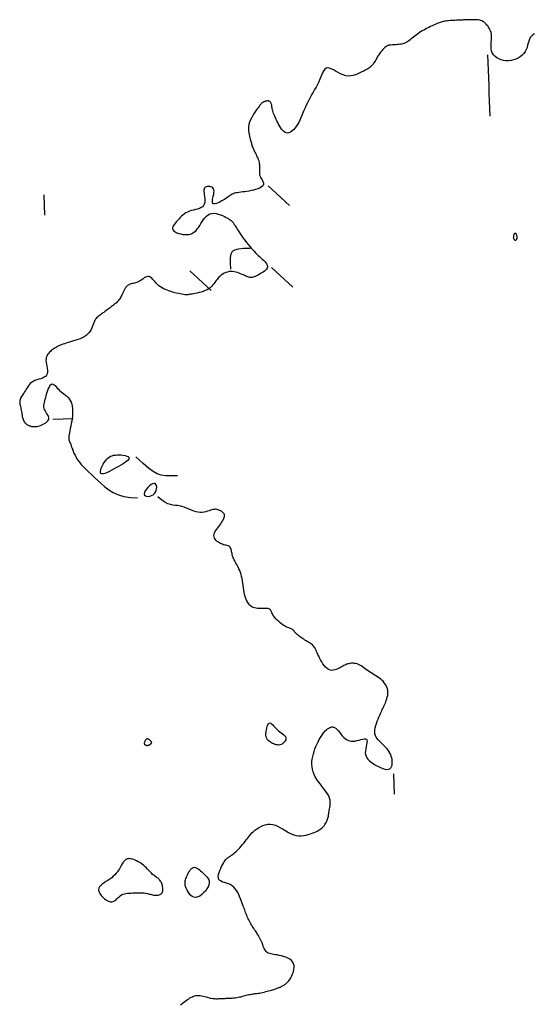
# Model space of a CAD drawing. Header units: millimetres. Extents: x 32690613 to 32693367, y 5343692 to 5344708.
# Tile 370 of 656: x 32692930 to 32692955, y 5343946 to 5343994. Entities that reach past the tile are written whole.
import ezdxf

# ---------------------------------------------------------------- set-up
doc = ezdxf.new("R2010")
doc.units = ezdxf.units.MM
doc.header["$LTSCALE"] = 20
doc.layers.add('02-DGM_HL_493.00', color=102, linetype='Continuous')

msp = doc.modelspace()

# ---------------------------------------------------------------- linework, layer by layer
at = {"layer": '02-DGM_HL_493.00', "elevation": 493, "flags": 128}
for points in [[(32692955.052, 5343993.56), (32692954.97, 5343993.515), (32692954.902, 5343993.458), (32692954.85, 5343993.386), (32692954.809, 5343993.302), (32692954.777, 5343993.208), (32692954.749, 5343993.108), (32692954.721, 5343993.004), (32692954.69, 5343992.898), (32692954.65, 5343992.795), (32692954.598, 5343992.695), (32692954.532, 5343992.603), (32692954.452, 5343992.519), (32692954.359, 5343992.444), (32692954.256, 5343992.38), (32692954.145, 5343992.327), (32692954.028, 5343992.286), (32692953.906, 5343992.259), (32692953.782, 5343992.246), (32692953.657, 5343992.249), (32692953.535, 5343992.267), (32692953.416, 5343992.298), (32692953.306, 5343992.342), (32692953.205, 5343992.399), (32692953.117, 5343992.467), (32692953.044, 5343992.545), (32692952.989, 5343992.632), (32692952.953, 5343992.728), (32692952.934, 5343992.831), (32692952.928, 5343992.938), (32692952.931, 5343993.047), (32692952.939, 5343993.157), (32692952.948, 5343993.264), (32692952.955, 5343993.368), (32692952.956, 5343993.465), (32692952.948, 5343993.555), (32692952.93, 5343993.637), (32692952.906, 5343993.712), (32692952.876, 5343993.78), (32692952.842, 5343993.842), (32692952.804, 5343993.899), (32692952.765, 5343993.951), (32692952.727, 5343993.998), (32692952.689, 5343994.042), (32692952.652, 5343994.081), (32692952.613, 5343994.117), (32692952.573, 5343994.149), (32692952.53, 5343994.176), (32692952.482, 5343994.2), (32692952.429, 5343994.219), (32692952.37, 5343994.234), (32692952.303, 5343994.246), (32692952.231, 5343994.253), (32692952.155, 5343994.258), (32692952.077, 5343994.259), (32692951.999, 5343994.259), (32692951.923, 5343994.258), (32692951.852, 5343994.256), (32692951.785, 5343994.253), (32692951.727, 5343994.251), (32692951.674, 5343994.249), (32692951.624, 5343994.247), (32692951.577, 5343994.245), (32692951.53, 5343994.243), (32692951.481, 5343994.241), (32692951.428, 5343994.239), (32692951.369, 5343994.237), (32692951.303, 5343994.234), (32692951.231, 5343994.231), (32692951.155, 5343994.228), (32692951.076, 5343994.224), (32692950.997, 5343994.219), (32692950.919, 5343994.214), (32692950.843, 5343994.207), (32692950.773, 5343994.2), (32692950.708, 5343994.191), (32692950.649, 5343994.182), (32692950.593, 5343994.17), (32692950.54, 5343994.157), (32692950.487, 5343994.142), (32692950.434, 5343994.125), (32692950.378, 5343994.105), (32692950.319, 5343994.082), (32692950.255, 5343994.056), (32692950.186, 5343994.027), (32692950.114, 5343993.996), (32692950.039, 5343993.962), (32692949.961, 5343993.925), (32692949.881, 5343993.885), (32692949.8, 5343993.844), (32692949.718, 5343993.8), (32692949.637, 5343993.754), (32692949.556, 5343993.707), (32692949.477, 5343993.658), (32692949.399, 5343993.608), (32692949.324, 5343993.558), (32692949.253, 5343993.508), (32692949.185, 5343993.459), (32692949.122, 5343993.41), (32692949.064, 5343993.362), (32692949.009, 5343993.316), (32692948.957, 5343993.273), (32692948.906, 5343993.232), (32692948.856, 5343993.194), (32692948.803, 5343993.16), (32692948.748, 5343993.129), (32692948.689, 5343993.104), (32692948.625, 5343993.083), (32692948.557, 5343993.066), (32692948.486, 5343993.054), (32692948.413, 5343993.044), (32692948.341, 5343993.037), (32692948.27, 5343993.033), (32692948.201, 5343993.029), (32692948.136, 5343993.027), (32692948.076, 5343993.024), (32692948.02, 5343993.02), (32692947.968, 5343993.014), (32692947.918, 5343993.004), (32692947.87, 5343992.989), (32692947.822, 5343992.967), (32692947.774, 5343992.938), (32692947.724, 5343992.899), (32692947.673, 5343992.851), (32692947.62, 5343992.794), (32692947.567, 5343992.73), (32692947.514, 5343992.662), (32692947.463, 5343992.591), (32692947.414, 5343992.52), (32692947.369, 5343992.45), (32692947.327, 5343992.383), (32692947.29, 5343992.322), (32692947.258, 5343992.266), (32692947.228, 5343992.214), (32692947.2, 5343992.166), (32692947.174, 5343992.123), (32692947.147, 5343992.083), (32692947.12, 5343992.047), (32692947.092, 5343992.013), (32692947.06, 5343991.981), (32692947.025, 5343991.952), (32692946.985, 5343991.922), (32692946.94, 5343991.892), (32692946.888, 5343991.861), (32692946.829, 5343991.827), (32692946.762, 5343991.789), (32692946.685, 5343991.747), (32692946.598, 5343991.7), (32692946.503, 5343991.651), (32692946.399, 5343991.603), (32692946.289, 5343991.561), (32692946.173, 5343991.528), (32692946.053, 5343991.507), (32692945.93, 5343991.502), (32692945.804, 5343991.518), (32692945.678, 5343991.555), (32692945.553, 5343991.608), (32692945.43, 5343991.672), (32692945.311, 5343991.738), (32692945.198, 5343991.801), (32692945.093, 5343991.853), (32692944.998, 5343991.889), (32692944.914, 5343991.9), (32692944.842, 5343991.882), (32692944.78, 5343991.837), (32692944.726, 5343991.769), (32692944.677, 5343991.682), (32692944.631, 5343991.579), (32692944.585, 5343991.465), (32692944.536, 5343991.342), (32692944.482, 5343991.216), (32692944.421, 5343991.088), (32692944.353, 5343990.961), (32692944.282, 5343990.833), (32692944.208, 5343990.705), (32692944.134, 5343990.577), (32692944.06, 5343990.449), (32692943.99, 5343990.321), (32692943.924, 5343990.193), (32692943.864, 5343990.066), (32692943.81, 5343989.939), (32692943.758, 5343989.814), (32692943.709, 5343989.691), (32692943.661, 5343989.571), (32692943.611, 5343989.454), (32692943.559, 5343989.341), (32692943.503, 5343989.232), (32692943.442, 5343989.128), (32692943.377, 5343989.031), (32692943.308, 5343988.944), (32692943.238, 5343988.867), (32692943.166, 5343988.803), (32692943.095, 5343988.754), (32692943.024, 5343988.723), (32692942.956, 5343988.71), (32692942.891, 5343988.717), (32692942.83, 5343988.743), (32692942.771, 5343988.785), (32692942.715, 5343988.839), (32692942.662, 5343988.905), (32692942.611, 5343988.978), (32692942.563, 5343989.056), (32692942.517, 5343989.138), (32692942.473, 5343989.219), (32692942.432, 5343989.3), (32692942.393, 5343989.38), (32692942.357, 5343989.458), (32692942.325, 5343989.533), (32692942.295, 5343989.606), (32692942.27, 5343989.674), (32692942.249, 5343989.739), (32692942.232, 5343989.798), (32692942.218, 5343989.853), (32692942.208, 5343989.903), (32692942.199, 5343989.949), (32692942.191, 5343989.992), (32692942.184, 5343990.032), (32692942.177, 5343990.068), (32692942.168, 5343990.102), (32692942.157, 5343990.134), (32692942.145, 5343990.164), (32692942.131, 5343990.191), (32692942.115, 5343990.215), (32692942.098, 5343990.235), (32692942.079, 5343990.253), (32692942.06, 5343990.267), (32692942.039, 5343990.277), (32692942.017, 5343990.283), (32692941.995, 5343990.286), (32692941.973, 5343990.286), (32692941.95, 5343990.283), (32692941.928, 5343990.278), (32692941.906, 5343990.273), (32692941.885, 5343990.266), (32692941.865, 5343990.26), (32692941.847, 5343990.254), (32692941.829, 5343990.248), (32692941.813, 5343990.242), (32692941.797, 5343990.236), (32692941.782, 5343990.23), (32692941.767, 5343990.223), (32692941.752, 5343990.215), (32692941.737, 5343990.206), (32692941.721, 5343990.195), (32692941.704, 5343990.182), (32692941.684, 5343990.164), (32692941.661, 5343990.14), (32692941.633, 5343990.109), (32692941.599, 5343990.068), (32692941.559, 5343990.015), (32692941.51, 5343989.951), (32692941.454, 5343989.872), (32692941.391, 5343989.782), (32692941.325, 5343989.682), (32692941.26, 5343989.575), (32692941.198, 5343989.464), (32692941.142, 5343989.349), (32692941.095, 5343989.235), (32692941.061, 5343989.122), (32692941.041, 5343989.014), (32692941.035, 5343988.911), (32692941.039, 5343988.813), (32692941.051, 5343988.721), (32692941.068, 5343988.634), (32692941.089, 5343988.555), (32692941.11, 5343988.482), (32692941.13, 5343988.416), (32692941.146, 5343988.358), (32692941.159, 5343988.306), (32692941.17, 5343988.259), (32692941.18, 5343988.215), (32692941.189, 5343988.173), (32692941.2, 5343988.132), (32692941.213, 5343988.089), (32692941.228, 5343988.045), (32692941.248, 5343987.997), (32692941.27, 5343987.945), (32692941.296, 5343987.891), (32692941.323, 5343987.835), (32692941.352, 5343987.776), (32692941.382, 5343987.716), (32692941.411, 5343987.656), (32692941.44, 5343987.594), (32692941.468, 5343987.533), (32692941.494, 5343987.471), (32692941.518, 5343987.41), (32692941.539, 5343987.348), (32692941.556, 5343987.286), (32692941.57, 5343987.224), (32692941.58, 5343987.162), (32692941.585, 5343987.1), (32692941.585, 5343987.037), (32692941.582, 5343986.974), (32692941.577, 5343986.912), (32692941.574, 5343986.849), (32692941.573, 5343986.786), (32692941.576, 5343986.724), (32692941.586, 5343986.662), (32692941.604, 5343986.6), (32692941.632, 5343986.539), (32692941.666, 5343986.478), (32692941.702, 5343986.418), (32692941.735, 5343986.36), (32692941.762, 5343986.304), (32692941.778, 5343986.249), (32692941.779, 5343986.197), (32692941.761, 5343986.147), (32692941.72, 5343986.101), (32692941.66, 5343986.057), (32692941.582, 5343986.017), (32692941.491, 5343985.981), (32692941.39, 5343985.947), (32692941.283, 5343985.918), (32692941.173, 5343985.892), (32692941.063, 5343985.87), (32692940.956, 5343985.852), (32692940.854, 5343985.837), (32692940.756, 5343985.824), (32692940.664, 5343985.813), (32692940.577, 5343985.801), (32692940.497, 5343985.789), (32692940.424, 5343985.775), (32692940.358, 5343985.759), (32692940.3, 5343985.739), (32692940.247, 5343985.716), (32692940.198, 5343985.688), (32692940.149, 5343985.657), (32692940.098, 5343985.622), (32692940.043, 5343985.583), (32692939.981, 5343985.539), (32692939.91, 5343985.491), (32692939.829, 5343985.44), (32692939.74, 5343985.388), (32692939.649, 5343985.338), (32692939.558, 5343985.295), (32692939.473, 5343985.262), (32692939.398, 5343985.243), (32692939.337, 5343985.24), (32692939.294, 5343985.259), (32692939.272, 5343985.3), (32692939.268, 5343985.361), (32692939.277, 5343985.437), (32692939.294, 5343985.522), (32692939.315, 5343985.613), (32692939.335, 5343985.704), (32692939.349, 5343985.791), (32692939.353, 5343985.869), (32692939.343, 5343985.933), (32692939.321, 5343985.985), (32692939.288, 5343986.025), (32692939.247, 5343986.055), (32692939.201, 5343986.076), (32692939.151, 5343986.089), (32692939.101, 5343986.095), (32692939.053, 5343986.095), (32692939.008, 5343986.091), (32692938.968, 5343986.081), (32692938.933, 5343986.065), (32692938.904, 5343986.042), (32692938.88, 5343986.009), (32692938.864, 5343985.967), (32692938.855, 5343985.914), (32692938.854, 5343985.849), (32692938.86, 5343985.772), (32692938.871, 5343985.685), (32692938.884, 5343985.592), (32692938.894, 5343985.496), (32692938.898, 5343985.402), (32692938.892, 5343985.311), (32692938.874, 5343985.229), (32692938.839, 5343985.158), (32692938.785, 5343985.1), (32692938.715, 5343985.055), (32692938.631, 5343985.019), (32692938.538, 5343984.989), (32692938.439, 5343984.964), (32692938.337, 5343984.939), (32692938.237, 5343984.912), (32692938.141, 5343984.88), (32692938.052, 5343984.842), (32692937.971, 5343984.797), (32692937.896, 5343984.746), (32692937.825, 5343984.691), (32692937.759, 5343984.631), (32692937.696, 5343984.57), (32692937.635, 5343984.506), (32692937.574, 5343984.441), (32692937.515, 5343984.376), (32692937.458, 5343984.312), (32692937.407, 5343984.248), (32692937.365, 5343984.186), (32692937.335, 5343984.126), (32692937.319, 5343984.067), (32692937.321, 5343984.012), (32692937.343, 5343983.959), (32692937.387, 5343983.91), (32692937.451, 5343983.866), (32692937.53, 5343983.826), (32692937.621, 5343983.793), (32692937.719, 5343983.766), (32692937.82, 5343983.747), (32692937.922, 5343983.737), (32692938.019, 5343983.736), (32692938.109, 5343983.744), (32692938.191, 5343983.763), (32692938.267, 5343983.792), (32692938.338, 5343983.831), (32692938.405, 5343983.881), (32692938.468, 5343983.941), (32692938.529, 5343984.011), (32692938.589, 5343984.091), (32692938.648, 5343984.182), (32692938.708, 5343984.278), (32692938.77, 5343984.377), (32692938.835, 5343984.473), (32692938.903, 5343984.563), (32692938.978, 5343984.642), (32692939.058, 5343984.707), (32692939.147, 5343984.753), (32692939.243, 5343984.777), (32692939.346, 5343984.781), (32692939.452, 5343984.768), (32692939.559, 5343984.743), (32692939.664, 5343984.707), (32692939.766, 5343984.665), (32692939.861, 5343984.62), (32692939.946, 5343984.575), (32692940.02, 5343984.533), (32692940.084, 5343984.494), (32692940.137, 5343984.458), (32692940.183, 5343984.423), (32692940.221, 5343984.39), (32692940.253, 5343984.359), (32692940.281, 5343984.328), (32692940.304, 5343984.297), (32692940.325, 5343984.267), (32692940.345, 5343984.235), (32692940.366, 5343984.199), (32692940.388, 5343984.16), (32692940.414, 5343984.115), (32692940.444, 5343984.063), (32692940.482, 5343984.002), (32692940.527, 5343983.931), (32692940.582, 5343983.849), (32692940.644, 5343983.759), (32692940.713, 5343983.662), (32692940.787, 5343983.561), (32692940.864, 5343983.457), (32692940.942, 5343983.355), (32692941.022, 5343983.255), (32692941.099, 5343983.161), (32692941.174, 5343983.074), (32692941.247, 5343982.993), (32692941.317, 5343982.919), (32692941.386, 5343982.849), (32692941.453, 5343982.783), (32692941.519, 5343982.72), (32692941.584, 5343982.659), (32692941.649, 5343982.599), (32692941.714, 5343982.539), (32692941.776, 5343982.479), (32692941.834, 5343982.42), (32692941.885, 5343982.361), (32692941.926, 5343982.304), (32692941.956, 5343982.247), (32692941.973, 5343982.192), (32692941.973, 5343982.139), (32692941.956, 5343982.087), (32692941.924, 5343982.038), (32692941.879, 5343981.99), (32692941.824, 5343981.945), (32692941.763, 5343981.903), (32692941.699, 5343981.862), (32692941.633, 5343981.824), (32692941.57, 5343981.789), (32692941.511, 5343981.757), (32692941.457, 5343981.728), (32692941.406, 5343981.702), (32692941.359, 5343981.68), (32692941.314, 5343981.662), (32692941.27, 5343981.649), (32692941.228, 5343981.64), (32692941.187, 5343981.635), (32692941.145, 5343981.636), (32692941.102, 5343981.642), (32692941.058, 5343981.652), (32692941.012, 5343981.667), (32692940.963, 5343981.685), (32692940.91, 5343981.707), (32692940.854, 5343981.732), (32692940.793, 5343981.759), (32692940.726, 5343981.789), (32692940.656, 5343981.819), (32692940.581, 5343981.849), (32692940.503, 5343981.876), (32692940.423, 5343981.9), (32692940.341, 5343981.917), (32692940.258, 5343981.928), (32692940.174, 5343981.929), (32692940.091, 5343981.921), (32692940.01, 5343981.903), (32692939.929, 5343981.876), (32692939.851, 5343981.84), (32692939.776, 5343981.797), (32692939.705, 5343981.747), (32692939.637, 5343981.69), (32692939.575, 5343981.628), (32692939.517, 5343981.561), (32692939.463, 5343981.49), (32692939.41, 5343981.418), (32692939.356, 5343981.346), (32692939.3, 5343981.274), (32692939.239, 5343981.206), (32692939.172, 5343981.143), (32692939.095, 5343981.085), (32692939.009, 5343981.035), (32692938.915, 5343980.992), (32692938.816, 5343980.955), (32692938.715, 5343980.924), (32692938.615, 5343980.898), (32692938.519, 5343980.875), (32692938.429, 5343980.856), (32692938.349, 5343980.84), (32692938.28, 5343980.825), (32692938.221, 5343980.813), (32692938.169, 5343980.803), (32692938.121, 5343980.795), (32692938.075, 5343980.79), (32692938.027, 5343980.788), (32692937.976, 5343980.79), (32692937.917, 5343980.794), (32692937.85, 5343980.803), (32692937.774, 5343980.814), (32692937.692, 5343980.829), (32692937.605, 5343980.848), (32692937.514, 5343980.869), (32692937.421, 5343980.892), (32692937.326, 5343980.919), (32692937.233, 5343980.947), (32692937.141, 5343980.978), (32692937.051, 5343981.012), (32692936.965, 5343981.048), (32692936.881, 5343981.088), (32692936.801, 5343981.131), (32692936.725, 5343981.179), (32692936.653, 5343981.232), (32692936.586, 5343981.289), (32692936.523, 5343981.351), (32692936.465, 5343981.416), (32692936.41, 5343981.48), (32692936.357, 5343981.541), (32692936.306, 5343981.595), (32692936.255, 5343981.64), (32692936.205, 5343981.672), (32692936.153, 5343981.689), (32692936.1, 5343981.689), (32692936.045, 5343981.673), (32692935.988, 5343981.646), (32692935.93, 5343981.611), (32692935.871, 5343981.57), (32692935.811, 5343981.527), (32692935.751, 5343981.485), (32692935.69, 5343981.448), (32692935.628, 5343981.418), (32692935.567, 5343981.395), (32692935.507, 5343981.376), (32692935.448, 5343981.361), (32692935.391, 5343981.348), (32692935.337, 5343981.335), (32692935.285, 5343981.321), (32692935.237, 5343981.306), (32692935.192, 5343981.286), (32692935.152, 5343981.264), (32692935.115, 5343981.239), (32692935.082, 5343981.211), (32692935.052, 5343981.182), (32692935.026, 5343981.151), (32692935.002, 5343981.119), (32692934.981, 5343981.087), (32692934.963, 5343981.055), (32692934.946, 5343981.023), (32692934.931, 5343980.99), (32692934.916, 5343980.956), (32692934.902, 5343980.922), (32692934.886, 5343980.885), (32692934.869, 5343980.847), (32692934.85, 5343980.807), (32692934.829, 5343980.764), (32692934.804, 5343980.72), (32692934.777, 5343980.674), (32692934.748, 5343980.627), (32692934.716, 5343980.581), (32692934.682, 5343980.534), (32692934.645, 5343980.488), (32692934.606, 5343980.444), (32692934.565, 5343980.402), (32692934.522, 5343980.361), (32692934.477, 5343980.322), (32692934.429, 5343980.283), (32692934.381, 5343980.245), (32692934.33, 5343980.207), (32692934.277, 5343980.168), (32692934.224, 5343980.129), (32692934.168, 5343980.089), (32692934.112, 5343980.048), (32692934.055, 5343980.007), (32692933.998, 5343979.966), (32692933.943, 5343979.926), (32692933.888, 5343979.886), (32692933.836, 5343979.848), (32692933.786, 5343979.812), (32692933.738, 5343979.777), (32692933.694, 5343979.744), (32692933.653, 5343979.709), (32692933.614, 5343979.673), (32692933.577, 5343979.633), (32692933.543, 5343979.588), (32692933.511, 5343979.537), (32692933.482, 5343979.477), (32692933.454, 5343979.409), (32692933.426, 5343979.334), (32692933.396, 5343979.254), (32692933.362, 5343979.171), (32692933.323, 5343979.088), (32692933.277, 5343979.006), (32692933.222, 5343978.928), (32692933.156, 5343978.856), (32692933.077, 5343978.791), (32692932.988, 5343978.734), (32692932.892, 5343978.683), (32692932.789, 5343978.638), (32692932.683, 5343978.598), (32692932.576, 5343978.562), (32692932.471, 5343978.53), (32692932.369, 5343978.5), (32692932.273, 5343978.472), (32692932.183, 5343978.445), (32692932.098, 5343978.419), (32692932.019, 5343978.394), (32692931.944, 5343978.369), (32692931.873, 5343978.343), (32692931.807, 5343978.317), (32692931.743, 5343978.289), (32692931.684, 5343978.26), (32692931.627, 5343978.229), (32692931.572, 5343978.197), (32692931.52, 5343978.163), (32692931.471, 5343978.127), (32692931.423, 5343978.091), (32692931.377, 5343978.053), (32692931.332, 5343978.015), (32692931.288, 5343977.975), (32692931.247, 5343977.933), (32692931.209, 5343977.887), (32692931.176, 5343977.838), (32692931.149, 5343977.782), (32692931.129, 5343977.721), (32692931.117, 5343977.651), (32692931.115, 5343977.572), (32692931.123, 5343977.485), (32692931.138, 5343977.39), (32692931.156, 5343977.292), (32692931.172, 5343977.192), (32692931.183, 5343977.096), (32692931.185, 5343977.004), (32692931.173, 5343976.922), (32692931.144, 5343976.851), (32692931.094, 5343976.794), (32692931.028, 5343976.748), (32692930.948, 5343976.711), (32692930.858, 5343976.68), (32692930.764, 5343976.651), (32692930.668, 5343976.621), (32692930.575, 5343976.588), (32692930.488, 5343976.547), (32692930.412, 5343976.498), (32692930.345, 5343976.44), (32692930.286, 5343976.376), (32692930.234, 5343976.308), (32692930.187, 5343976.237), (32692930.144, 5343976.166), (32692930.103, 5343976.097), (32692930.064, 5343976.03), (32692930.025, 5343975.969), (32692929.986, 5343975.911), (32692929.95, 5343975.857), (32692929.916, 5343975.806), (32692929.886, 5343975.755), (32692929.861, 5343975.706), (32692929.842, 5343975.656), (32692929.83, 5343975.604), (32692929.826, 5343975.551), (32692929.827, 5343975.495), (32692929.835, 5343975.438), (32692929.846, 5343975.379), (32692929.86, 5343975.319), (32692929.875, 5343975.258), (32692929.89, 5343975.196), (32692929.904, 5343975.134), (32692929.916, 5343975.072), (32692929.926, 5343975.011), (32692929.935, 5343974.95), (32692929.943, 5343974.891), (32692929.952, 5343974.834), (32692929.963, 5343974.779), (32692929.976, 5343974.727), (32692929.991, 5343974.679), (32692930.011, 5343974.635), (32692930.033, 5343974.595), (32692930.058, 5343974.558), (32692930.086, 5343974.525), (32692930.115, 5343974.495), (32692930.146, 5343974.468), (32692930.178, 5343974.445), (32692930.21, 5343974.424), (32692930.242, 5343974.405), (32692930.274, 5343974.389), (32692930.306, 5343974.376), (32692930.339, 5343974.364), (32692930.372, 5343974.355), (32692930.406, 5343974.347), (32692930.441, 5343974.341), (32692930.477, 5343974.337), (32692930.515, 5343974.334), (32692930.554, 5343974.333), (32692930.595, 5343974.334), (32692930.639, 5343974.338), (32692930.686, 5343974.345), (32692930.737, 5343974.357), (32692930.791, 5343974.372), (32692930.85, 5343974.393), (32692930.914, 5343974.419), (32692930.98, 5343974.45), (32692931.045, 5343974.485), (32692931.106, 5343974.525), (32692931.16, 5343974.568), (32692931.205, 5343974.614), (32692931.238, 5343974.663), (32692931.255, 5343974.715), (32692931.255, 5343974.768), (32692931.24, 5343974.823), (32692931.214, 5343974.88), (32692931.18, 5343974.938), (32692931.143, 5343974.997), (32692931.105, 5343975.057), (32692931.07, 5343975.118), (32692931.042, 5343975.179), (32692931.024, 5343975.241), (32692931.015, 5343975.304), (32692931.015, 5343975.37), (32692931.022, 5343975.439), (32692931.035, 5343975.512), (32692931.053, 5343975.59), (32692931.076, 5343975.674), (32692931.103, 5343975.765), (32692931.131, 5343975.863), (32692931.162, 5343975.965), (32692931.195, 5343976.066), (32692931.23, 5343976.163), (32692931.266, 5343976.25), (32692931.304, 5343976.324), (32692931.343, 5343976.381), (32692931.383, 5343976.415), (32692931.424, 5343976.425), (32692931.467, 5343976.413), (32692931.512, 5343976.383), (32692931.56, 5343976.339), (32692931.61, 5343976.284), (32692931.664, 5343976.223), (32692931.722, 5343976.16), (32692931.785, 5343976.097), (32692931.852, 5343976.04), (32692931.922, 5343975.986), (32692931.993, 5343975.933), (32692932.064, 5343975.879), (32692932.133, 5343975.823), (32692932.196, 5343975.762), (32692932.254, 5343975.694), (32692932.304, 5343975.617), (32692932.344, 5343975.531), (32692932.374, 5343975.434), (32692932.396, 5343975.33), (32692932.41, 5343975.218), (32692932.416, 5343975.102), (32692932.415, 5343974.981), (32692932.407, 5343974.857), (32692932.394, 5343974.731), (32692932.376, 5343974.606), (32692932.354, 5343974.482), (32692932.33, 5343974.361), (32692932.305, 5343974.245), (32692932.282, 5343974.135), (32692932.261, 5343974.034), (32692932.244, 5343973.943), (32692932.233, 5343973.863), (32692932.229, 5343973.796), (32692932.232, 5343973.739), (32692932.24, 5343973.69), (32692932.252, 5343973.645), (32692932.269, 5343973.602), (32692932.288, 5343973.557), (32692932.31, 5343973.507), (32692932.333, 5343973.45), (32692932.357, 5343973.384), (32692932.382, 5343973.307), (32692932.412, 5343973.223), (32692932.446, 5343973.131), (32692932.487, 5343973.034), (32692932.537, 5343972.93), (32692932.596, 5343972.823), (32692932.667, 5343972.713), (32692932.751, 5343972.6), (32692932.847, 5343972.484), (32692932.956, 5343972.365), (32692933.075, 5343972.242), (32692933.205, 5343972.114), (32692933.345, 5343971.981), (32692933.494, 5343971.841), (32692933.652, 5343971.695), (32692933.819, 5343971.542), (32692933.999, 5343971.389), (32692934.196, 5343971.243), (32692934.415, 5343971.11), (32692934.661, 5343970.997), (32692934.938, 5343970.912), (32692935.25, 5343970.862), (32692935.603, 5343970.854)], [(32692952.887, 5343989.543), (32692952.872, 5343989.917), (32692952.858, 5343990.292), (32692952.843, 5343990.667), (32692952.828, 5343991.042), (32692952.814, 5343991.416), (32692952.799, 5343991.791), (32692952.784, 5343992.166), (32692952.77, 5343992.54)], [(32692942.012, 5343986.116), (32692943.051, 5343985.155)], [(32692931.06, 5343984.687), (32692931.021, 5343985.686)], [(32692940.17, 5343982.041), (32692940.159, 5343982.37), (32692940.163, 5343982.619), (32692940.193, 5343982.798), (32692940.261, 5343982.92), (32692940.377, 5343982.997), (32692940.553, 5343983.041), (32692940.801, 5343983.064), (32692941.13, 5343983.079)], [(32692942.169, 5343982.119), (32692943.207, 5343981.158)], [(32692939.21, 5343981.002), (32692938.172, 5343981.962)], [(32692931.45, 5343974.694), (32692932.449, 5343974.734)], [(32692937.563, 5343971.931), (32692937.231, 5343971.92), (32692936.969, 5343971.923), (32692936.753, 5343971.952), (32692936.559, 5343972.017), (32692936.363, 5343972.128), (32692936.141, 5343972.298), (32692935.87, 5343972.535), (32692935.525, 5343972.852)], [(32692937.715, 5343946.026), (32692937.784, 5343946.08), (32692937.852, 5343946.132), (32692937.919, 5343946.183), (32692937.985, 5343946.231), (32692938.049, 5343946.277), (32692938.111, 5343946.319), (32692938.171, 5343946.356), (32692938.23, 5343946.39), (32692938.288, 5343946.418), (32692938.346, 5343946.442), (32692938.406, 5343946.46), (32692938.467, 5343946.473), (32692938.53, 5343946.479), (32692938.597, 5343946.479), (32692938.667, 5343946.473), (32692938.741, 5343946.461), (32692938.816, 5343946.445), (32692938.891, 5343946.427), (32692938.966, 5343946.407), (32692939.038, 5343946.387), (32692939.108, 5343946.368), (32692939.174, 5343946.352), (32692939.234, 5343946.34), (32692939.29, 5343946.331), (32692939.342, 5343946.325), (32692939.39, 5343946.322), (32692939.436, 5343946.32), (32692939.48, 5343946.32), (32692939.522, 5343946.321), (32692939.564, 5343946.323), (32692939.606, 5343946.325), (32692939.648, 5343946.326), (32692939.692, 5343946.328), (32692939.738, 5343946.33), (32692939.786, 5343946.332), (32692939.837, 5343946.334), (32692939.893, 5343946.336), (32692939.953, 5343946.338), (32692940.018, 5343946.341), (32692940.087, 5343946.344), (32692940.159, 5343946.348), (32692940.234, 5343946.353), (32692940.309, 5343946.359), (32692940.385, 5343946.367), (32692940.461, 5343946.377), (32692940.534, 5343946.389), (32692940.606, 5343946.403), (32692940.674, 5343946.419), (32692940.741, 5343946.437), (32692940.806, 5343946.455), (32692940.87, 5343946.473), (32692940.933, 5343946.49), (32692940.995, 5343946.506), (32692941.058, 5343946.52), (32692941.12, 5343946.532), (32692941.182, 5343946.542), (32692941.245, 5343946.55), (32692941.31, 5343946.558), (32692941.375, 5343946.566), (32692941.442, 5343946.574), (32692941.511, 5343946.584), (32692941.583, 5343946.596), (32692941.656, 5343946.611), (32692941.731, 5343946.628), (32692941.807, 5343946.646), (32692941.882, 5343946.665), (32692941.956, 5343946.686), (32692942.028, 5343946.706), (32692942.096, 5343946.725), (32692942.161, 5343946.744), (32692942.22, 5343946.761), (32692942.275, 5343946.777), (32692942.325, 5343946.792), (32692942.37, 5343946.806), (32692942.412, 5343946.819), (32692942.451, 5343946.832), (32692942.486, 5343946.844), (32692942.518, 5343946.855), (32692942.547, 5343946.867), (32692942.575, 5343946.879), (32692942.601, 5343946.891), (32692942.627, 5343946.903), (32692942.653, 5343946.916), (32692942.679, 5343946.93), (32692942.707, 5343946.945), (32692942.736, 5343946.961), (32692942.768, 5343946.979), (32692942.802, 5343947), (32692942.839, 5343947.025), (32692942.878, 5343947.055), (32692942.92, 5343947.093), (32692942.964, 5343947.14), (32692943.01, 5343947.197), (32692943.058, 5343947.266), (32692943.107, 5343947.347), (32692943.156, 5343947.438), (32692943.201, 5343947.536), (32692943.238, 5343947.639), (32692943.264, 5343947.743), (32692943.277, 5343947.846), (32692943.274, 5343947.944), (32692943.25, 5343948.035), (32692943.205, 5343948.116), (32692943.14, 5343948.187), (32692943.059, 5343948.25), (32692942.966, 5343948.303), (32692942.866, 5343948.349), (32692942.76, 5343948.386), (32692942.654, 5343948.417), (32692942.55, 5343948.441), (32692942.453, 5343948.46), (32692942.362, 5343948.474), (32692942.277, 5343948.486), (32692942.199, 5343948.498), (32692942.127, 5343948.512), (32692942.063, 5343948.53), (32692942.004, 5343948.553), (32692941.953, 5343948.585), (32692941.908, 5343948.625), (32692941.868, 5343948.672), (32692941.835, 5343948.726), (32692941.806, 5343948.782), (32692941.78, 5343948.841), (32692941.759, 5343948.898), (32692941.739, 5343948.953), (32692941.722, 5343949.004), (32692941.706, 5343949.048), (32692941.691, 5343949.086), (32692941.677, 5343949.121), (32692941.663, 5343949.152), (32692941.649, 5343949.18), (32692941.635, 5343949.208), (32692941.62, 5343949.236), (32692941.604, 5343949.266), (32692941.586, 5343949.298), (32692941.567, 5343949.332), (32692941.546, 5343949.369), (32692941.523, 5343949.409), (32692941.498, 5343949.451), (32692941.471, 5343949.495), (32692941.442, 5343949.542), (32692941.41, 5343949.592), (32692941.376, 5343949.644), (32692941.339, 5343949.698), (32692941.301, 5343949.754), (32692941.263, 5343949.812), (32692941.224, 5343949.871), (32692941.186, 5343949.931), (32692941.149, 5343949.992), (32692941.114, 5343950.053), (32692941.082, 5343950.114), (32692941.052, 5343950.176), (32692941.023, 5343950.237), (32692940.997, 5343950.299), (32692940.972, 5343950.36), (32692940.947, 5343950.422), (32692940.924, 5343950.483), (32692940.9, 5343950.545), (32692940.877, 5343950.607), (32692940.853, 5343950.67), (32692940.829, 5343950.734), (32692940.803, 5343950.802), (32692940.776, 5343950.873), (32692940.748, 5343950.95), (32692940.717, 5343951.032), (32692940.683, 5343951.12), (32692940.647, 5343951.216), (32692940.606, 5343951.317), (32692940.562, 5343951.419), (32692940.511, 5343951.52), (32692940.454, 5343951.617), (32692940.391, 5343951.707), (32692940.319, 5343951.787), (32692940.238, 5343951.853), (32692940.148, 5343951.905), (32692940.052, 5343951.945), (32692939.955, 5343951.977), (32692939.86, 5343952.005), (32692939.771, 5343952.034), (32692939.694, 5343952.067), (32692939.631, 5343952.108), (32692939.586, 5343952.162), (32692939.563, 5343952.231), (32692939.56, 5343952.312), (32692939.573, 5343952.404), (32692939.599, 5343952.501), (32692939.635, 5343952.6), (32692939.677, 5343952.699), (32692939.722, 5343952.792), (32692939.767, 5343952.878), (32692939.809, 5343952.952), (32692939.848, 5343953.015), (32692939.885, 5343953.069), (32692939.919, 5343953.115), (32692939.952, 5343953.153), (32692939.983, 5343953.185), (32692940.014, 5343953.212), (32692940.045, 5343953.236), (32692940.075, 5343953.257), (32692940.107, 5343953.277), (32692940.14, 5343953.297), (32692940.175, 5343953.319), (32692940.214, 5343953.345), (32692940.256, 5343953.375), (32692940.303, 5343953.412), (32692940.356, 5343953.457), (32692940.414, 5343953.51), (32692940.477, 5343953.571), (32692940.543, 5343953.639), (32692940.612, 5343953.711), (32692940.68, 5343953.787), (32692940.748, 5343953.865), (32692940.814, 5343953.942), (32692940.876, 5343954.019), (32692940.933, 5343954.093), (32692940.987, 5343954.164), (32692941.04, 5343954.234), (32692941.094, 5343954.302), (32692941.15, 5343954.369), (32692941.211, 5343954.435), (32692941.279, 5343954.5), (32692941.355, 5343954.566), (32692941.441, 5343954.631), (32692941.536, 5343954.694), (32692941.639, 5343954.751), (32692941.749, 5343954.8), (32692941.864, 5343954.837), (32692941.984, 5343954.86), (32692942.108, 5343954.865), (32692942.233, 5343954.85), (32692942.36, 5343954.813), (32692942.487, 5343954.758), (32692942.615, 5343954.69), (32692942.743, 5343954.615), (32692942.871, 5343954.538), (32692942.999, 5343954.464), (32692943.127, 5343954.399), (32692943.254, 5343954.348), (32692943.38, 5343954.315), (32692943.504, 5343954.3), (32692943.626, 5343954.299), (32692943.745, 5343954.31), (32692943.859, 5343954.331), (32692943.969, 5343954.358), (32692944.072, 5343954.391), (32692944.168, 5343954.426), (32692944.257, 5343954.46), (32692944.338, 5343954.495), (32692944.412, 5343954.531), (32692944.48, 5343954.568), (32692944.542, 5343954.607), (32692944.599, 5343954.648), (32692944.651, 5343954.691), (32692944.698, 5343954.738), (32692944.741, 5343954.789), (32692944.78, 5343954.842), (32692944.815, 5343954.897), (32692944.846, 5343954.952), (32692944.873, 5343955.008), (32692944.896, 5343955.063), (32692944.916, 5343955.115), (32692944.931, 5343955.164), (32692944.943, 5343955.21), (32692944.953, 5343955.253), (32692944.96, 5343955.295), (32692944.966, 5343955.338), (32692944.973, 5343955.382), (32692944.98, 5343955.43), (32692944.988, 5343955.483), (32692945, 5343955.542), (32692945.014, 5343955.609), (32692945.03, 5343955.683), (32692945.043, 5343955.764), (32692945.05, 5343955.852), (32692945.05, 5343955.944), (32692945.039, 5343956.042), (32692945.014, 5343956.144), (32692944.972, 5343956.25), (32692944.912, 5343956.359), (32692944.837, 5343956.471), (32692944.75, 5343956.585), (32692944.658, 5343956.702), (32692944.563, 5343956.82), (32692944.47, 5343956.94), (32692944.385, 5343957.061), (32692944.31, 5343957.183), (32692944.251, 5343957.306), (32692944.206, 5343957.429), (32692944.174, 5343957.553), (32692944.156, 5343957.678), (32692944.149, 5343957.802), (32692944.152, 5343957.928), (32692944.166, 5343958.053), (32692944.188, 5343958.179), (32692944.218, 5343958.305), (32692944.255, 5343958.431), (32692944.298, 5343958.554), (32692944.346, 5343958.675), (32692944.398, 5343958.792), (32692944.453, 5343958.905), (32692944.51, 5343959.012), (32692944.569, 5343959.111), (32692944.628, 5343959.204), (32692944.686, 5343959.288), (32692944.745, 5343959.363), (32692944.803, 5343959.43), (32692944.86, 5343959.487), (32692944.916, 5343959.535), (32692944.97, 5343959.574), (32692945.022, 5343959.602), (32692945.072, 5343959.619), (32692945.12, 5343959.628), (32692945.166, 5343959.627), (32692945.209, 5343959.619), (32692945.25, 5343959.605), (32692945.289, 5343959.585), (32692945.325, 5343959.56), (32692945.358, 5343959.531), (32692945.39, 5343959.5), (32692945.42, 5343959.466), (32692945.449, 5343959.429), (32692945.479, 5343959.39), (32692945.51, 5343959.348), (32692945.543, 5343959.304), (32692945.58, 5343959.257), (32692945.621, 5343959.208), (32692945.668, 5343959.157), (32692945.719, 5343959.106), (32692945.777, 5343959.056), (32692945.841, 5343959.012), (32692945.911, 5343958.974), (32692945.987, 5343958.945), (32692946.07, 5343958.927), (32692946.161, 5343958.923), (32692946.257, 5343958.934), (32692946.357, 5343958.956), (32692946.457, 5343958.983), (32692946.553, 5343959.012), (32692946.642, 5343959.036), (32692946.718, 5343959.051), (32692946.78, 5343959.051), (32692946.823, 5343959.033), (32692946.845, 5343958.991), (32692946.85, 5343958.93), (32692946.841, 5343958.852), (32692946.824, 5343958.762), (32692946.803, 5343958.664), (32692946.783, 5343958.562), (32692946.769, 5343958.461), (32692946.766, 5343958.363), (32692946.777, 5343958.274), (32692946.803, 5343958.191), (32692946.842, 5343958.116), (32692946.893, 5343958.045), (32692946.956, 5343957.979), (32692947.03, 5343957.916), (32692947.113, 5343957.856), (32692947.205, 5343957.797), (32692947.305, 5343957.739), (32692947.409, 5343957.683), (32692947.515, 5343957.634), (32692947.62, 5343957.594), (32692947.72, 5343957.565), (32692947.813, 5343957.551), (32692947.896, 5343957.553), (32692947.964, 5343957.576), (32692948.018, 5343957.621), (32692948.055, 5343957.684), (32692948.079, 5343957.762), (32692948.089, 5343957.852), (32692948.088, 5343957.949), (32692948.075, 5343958.05), (32692948.053, 5343958.15), (32692948.022, 5343958.246), (32692947.983, 5343958.334), (32692947.938, 5343958.416), (32692947.888, 5343958.491), (32692947.832, 5343958.561), (32692947.773, 5343958.628), (32692947.711, 5343958.691), (32692947.647, 5343958.752), (32692947.583, 5343958.812), (32692947.518, 5343958.872), (32692947.455, 5343958.934), (32692947.397, 5343958.997), (32692947.343, 5343959.063), (32692947.298, 5343959.134), (32692947.262, 5343959.21), (32692947.238, 5343959.292), (32692947.227, 5343959.382), (32692947.23, 5343959.48), (32692947.247, 5343959.583), (32692947.273, 5343959.69), (32692947.308, 5343959.799), (32692947.347, 5343959.906), (32692947.39, 5343960.01), (32692947.433, 5343960.108), (32692947.473, 5343960.198), (32692947.509, 5343960.278), (32692947.541, 5343960.349), (32692947.57, 5343960.414), (32692947.598, 5343960.474), (32692947.624, 5343960.531), (32692947.649, 5343960.588), (32692947.675, 5343960.646), (32692947.703, 5343960.707), (32692947.733, 5343960.773), (32692947.763, 5343960.844), (32692947.793, 5343960.919), (32692947.82, 5343960.997), (32692947.844, 5343961.077), (32692947.861, 5343961.159), (32692947.872, 5343961.242), (32692947.874, 5343961.325), (32692947.865, 5343961.408), (32692947.847, 5343961.49), (32692947.82, 5343961.571), (32692947.785, 5343961.649), (32692947.741, 5343961.724), (32692947.691, 5343961.795), (32692947.634, 5343961.863), (32692947.572, 5343961.925), (32692947.505, 5343961.983), (32692947.434, 5343962.036), (32692947.359, 5343962.086), (32692947.283, 5343962.133), (32692947.205, 5343962.179), (32692947.127, 5343962.225), (32692947.049, 5343962.271), (32692946.973, 5343962.319), (32692946.899, 5343962.369), (32692946.828, 5343962.421), (32692946.758, 5343962.473), (32692946.691, 5343962.523), (32692946.624, 5343962.571), (32692946.559, 5343962.615), (32692946.494, 5343962.654), (32692946.43, 5343962.687), (32692946.367, 5343962.712), (32692946.304, 5343962.73), (32692946.242, 5343962.741), (32692946.181, 5343962.747), (32692946.122, 5343962.747), (32692946.065, 5343962.743), (32692946.009, 5343962.735), (32692945.956, 5343962.724), (32692945.906, 5343962.71), (32692945.857, 5343962.694), (32692945.809, 5343962.675), (32692945.761, 5343962.654), (32692945.712, 5343962.63), (32692945.66, 5343962.603), (32692945.605, 5343962.573), (32692945.547, 5343962.541), (32692945.483, 5343962.507), (32692945.415, 5343962.472), (32692945.344, 5343962.441), (32692945.27, 5343962.416), (32692945.195, 5343962.399), (32692945.118, 5343962.395), (32692945.042, 5343962.406), (32692944.967, 5343962.435), (32692944.893, 5343962.484), (32692944.822, 5343962.549), (32692944.754, 5343962.629), (32692944.69, 5343962.718), (32692944.629, 5343962.812), (32692944.574, 5343962.909), (32692944.524, 5343963.004), (32692944.48, 5343963.094), (32692944.442, 5343963.176), (32692944.409, 5343963.249), (32692944.381, 5343963.315), (32692944.354, 5343963.374), (32692944.329, 5343963.428), (32692944.303, 5343963.477), (32692944.275, 5343963.522), (32692944.245, 5343963.563), (32692944.209, 5343963.603), (32692944.17, 5343963.64), (32692944.127, 5343963.676), (32692944.08, 5343963.711), (32692944.031, 5343963.745), (32692943.978, 5343963.78), (32692943.923, 5343963.814), (32692943.866, 5343963.849), (32692943.808, 5343963.884), (32692943.749, 5343963.921), (32692943.69, 5343963.959), (32692943.632, 5343963.997), (32692943.576, 5343964.035), (32692943.522, 5343964.075), (32692943.472, 5343964.114), (32692943.426, 5343964.154), (32692943.386, 5343964.194), (32692943.349, 5343964.234), (32692943.316, 5343964.272), (32692943.285, 5343964.308), (32692943.255, 5343964.342), (32692943.226, 5343964.373), (32692943.197, 5343964.4), (32692943.166, 5343964.422), (32692943.132, 5343964.439), (32692943.096, 5343964.453), (32692943.057, 5343964.465), (32692943.014, 5343964.478), (32692942.967, 5343964.494), (32692942.916, 5343964.514), (32692942.86, 5343964.54), (32692942.798, 5343964.574), (32692942.732, 5343964.618), (32692942.662, 5343964.671), (32692942.59, 5343964.729), (32692942.519, 5343964.793), (32692942.45, 5343964.859), (32692942.386, 5343964.926), (32692942.328, 5343964.991), (32692942.279, 5343965.054), (32692942.24, 5343965.113), (32692942.21, 5343965.166), (32692942.186, 5343965.215), (32692942.167, 5343965.258), (32692942.151, 5343965.297), (32692942.136, 5343965.33), (32692942.119, 5343965.358), (32692942.1, 5343965.381), (32692942.076, 5343965.398), (32692942.046, 5343965.411), (32692942.012, 5343965.42), (32692941.973, 5343965.425), (32692941.929, 5343965.427), (32692941.879, 5343965.427), (32692941.824, 5343965.426), (32692941.765, 5343965.423), (32692941.7, 5343965.421), (32692941.631, 5343965.42), (32692941.559, 5343965.421), (32692941.486, 5343965.426), (32692941.413, 5343965.437), (32692941.341, 5343965.454), (32692941.271, 5343965.479), (32692941.205, 5343965.513), (32692941.143, 5343965.557), (32692941.087, 5343965.612), (32692941.035, 5343965.675), (32692940.987, 5343965.747), (32692940.945, 5343965.828), (32692940.908, 5343965.916), (32692940.875, 5343966.01), (32692940.848, 5343966.11), (32692940.826, 5343966.216), (32692940.807, 5343966.326), (32692940.79, 5343966.438), (32692940.775, 5343966.552), (32692940.76, 5343966.666), (32692940.744, 5343966.779), (32692940.725, 5343966.889), (32692940.702, 5343966.994), (32692940.675, 5343967.095), (32692940.644, 5343967.19), (32692940.61, 5343967.28), (32692940.573, 5343967.365), (32692940.536, 5343967.444), (32692940.498, 5343967.518), (32692940.461, 5343967.587), (32692940.427, 5343967.651), (32692940.394, 5343967.71), (32692940.365, 5343967.764), (32692940.338, 5343967.816), (32692940.314, 5343967.865), (32692940.292, 5343967.913), (32692940.274, 5343967.961), (32692940.257, 5343968.01), (32692940.244, 5343968.061), (32692940.232, 5343968.113), (32692940.222, 5343968.167), (32692940.212, 5343968.221), (32692940.201, 5343968.274), (32692940.187, 5343968.324), (32692940.169, 5343968.37), (32692940.146, 5343968.411), (32692940.118, 5343968.445), (32692940.081, 5343968.471), (32692940.039, 5343968.491), (32692939.99, 5343968.507), (32692939.937, 5343968.521), (32692939.88, 5343968.535), (32692939.82, 5343968.55), (32692939.758, 5343968.57), (32692939.695, 5343968.595), (32692939.631, 5343968.628), (32692939.569, 5343968.667), (32692939.511, 5343968.712), (32692939.459, 5343968.763), (32692939.414, 5343968.818), (32692939.379, 5343968.876), (32692939.355, 5343968.936), (32692939.345, 5343968.998), (32692939.35, 5343969.061), (32692939.369, 5343969.124), (32692939.398, 5343969.188), (32692939.436, 5343969.252), (32692939.481, 5343969.316), (32692939.53, 5343969.381), (32692939.581, 5343969.445), (32692939.631, 5343969.51), (32692939.679, 5343969.574), (32692939.724, 5343969.638), (32692939.764, 5343969.701), (32692939.799, 5343969.761), (32692939.827, 5343969.82), (32692939.847, 5343969.876), (32692939.86, 5343969.929), (32692939.863, 5343969.978), (32692939.856, 5343970.022), (32692939.841, 5343970.063), (32692939.817, 5343970.1), (32692939.787, 5343970.133), (32692939.753, 5343970.162), (32692939.714, 5343970.189), (32692939.673, 5343970.212), (32692939.631, 5343970.233), (32692939.588, 5343970.25), (32692939.545, 5343970.265), (32692939.501, 5343970.276), (32692939.455, 5343970.283), (32692939.407, 5343970.285), (32692939.355, 5343970.282), (32692939.3, 5343970.274), (32692939.24, 5343970.259), (32692939.176, 5343970.238), (32692939.107, 5343970.213), (32692939.032, 5343970.187), (32692938.952, 5343970.163), (32692938.867, 5343970.143), (32692938.776, 5343970.13), (32692938.68, 5343970.126), (32692938.578, 5343970.136), (32692938.47, 5343970.16), (32692938.358, 5343970.195), (32692938.243, 5343970.239), (32692938.126, 5343970.287), (32692938.008, 5343970.335), (32692937.89, 5343970.381), (32692937.775, 5343970.419), (32692937.662, 5343970.448), (32692937.554, 5343970.464), (32692937.446, 5343970.474), (32692937.335, 5343970.487), (32692937.217, 5343970.512), (32692937.089, 5343970.556), (32692936.946, 5343970.629), (32692936.785, 5343970.738), (32692936.603, 5343970.893)], [(32692948.141, 5343957.333), (32692948.18, 5343956.334)]]:
    msp.add_lwpolyline(points, dxfattribs=at)
for points in [[(32692954.123, 5343983.453), (32692954.108, 5343983.455), (32692954.094, 5343983.464), (32692954.079, 5343983.477), (32692954.066, 5343983.495), (32692954.055, 5343983.518), (32692954.046, 5343983.544), (32692954.039, 5343983.573), (32692954.036, 5343983.605), (32692954.037, 5343983.639), (32692954.041, 5343983.674), (32692954.047, 5343983.708), (32692954.057, 5343983.74), (32692954.068, 5343983.767), (32692954.081, 5343983.788), (32692954.095, 5343983.803), (32692954.109, 5343983.808), (32692954.124, 5343983.804), (32692954.139, 5343983.791), (32692954.152, 5343983.77), (32692954.165, 5343983.744), (32692954.176, 5343983.713), (32692954.184, 5343983.68), (32692954.191, 5343983.645), (32692954.194, 5343983.611), (32692954.193, 5343983.579), (32692954.19, 5343983.549), (32692954.183, 5343983.523), (32692954.174, 5343983.499), (32692954.164, 5343983.48), (32692954.151, 5343983.466), (32692954.138, 5343983.457)], [(32692935.194, 5343972.789), (32692935.181, 5343972.743), (32692935.141, 5343972.691), (32692935.077, 5343972.635), (32692934.994, 5343972.575), (32692934.895, 5343972.512), (32692934.785, 5343972.447), (32692934.667, 5343972.381), (32692934.546, 5343972.314), (32692934.424, 5343972.247), (32692934.304, 5343972.183), (32692934.191, 5343972.125), (32692934.086, 5343972.077), (32692933.992, 5343972.04), (32692933.912, 5343972.019), (32692933.849, 5343972.016), (32692933.806, 5343972.034), (32692933.784, 5343972.076), (32692933.782, 5343972.137), (32692933.797, 5343972.213), (32692933.827, 5343972.3), (32692933.868, 5343972.393), (32692933.917, 5343972.487), (32692933.973, 5343972.578), (32692934.032, 5343972.66), (32692934.092, 5343972.732), (32692934.153, 5343972.791), (32692934.217, 5343972.84), (32692934.284, 5343972.879), (32692934.355, 5343972.908), (32692934.432, 5343972.929), (32692934.514, 5343972.943), (32692934.604, 5343972.95), (32692934.701, 5343972.95), (32692934.801, 5343972.945), (32692934.899, 5343972.934), (32692934.991, 5343972.917), (32692935.071, 5343972.894), (32692935.135, 5343972.865), (32692935.178, 5343972.83)], [(32692935.93, 5343971.033), (32692935.947, 5343970.979), (32692935.988, 5343970.942), (32692936.049, 5343970.921), (32692936.122, 5343970.916), (32692936.203, 5343970.927), (32692936.285, 5343970.953), (32692936.362, 5343970.995), (32692936.43, 5343971.053), (32692936.481, 5343971.124), (32692936.517, 5343971.205), (32692936.538, 5343971.289), (32692936.542, 5343971.37), (32692936.532, 5343971.443), (32692936.506, 5343971.501), (32692936.465, 5343971.54), (32692936.41, 5343971.552), (32692936.341, 5343971.535), (32692936.264, 5343971.492), (32692936.183, 5343971.429), (32692936.105, 5343971.353), (32692936.035, 5343971.269), (32692935.979, 5343971.184), (32692935.942, 5343971.103)], [(32692942.441, 5343959.501), (32692942.508, 5343959.443), (32692942.577, 5343959.39), (32692942.645, 5343959.34), (32692942.709, 5343959.292), (32692942.767, 5343959.246), (32692942.816, 5343959.199), (32692942.852, 5343959.151), (32692942.873, 5343959.101), (32692942.877, 5343959.048), (32692942.865, 5343958.994), (32692942.839, 5343958.94), (32692942.802, 5343958.889), (32692942.755, 5343958.842), (32692942.701, 5343958.802), (32692942.643, 5343958.771), (32692942.581, 5343958.75), (32692942.519, 5343958.741), (32692942.457, 5343958.743), (32692942.396, 5343958.754), (32692942.335, 5343958.772), (32692942.277, 5343958.796), (32692942.221, 5343958.823), (32692942.167, 5343958.852), (32692942.117, 5343958.882), (32692942.071, 5343958.911), (32692942.03, 5343958.941), (32692941.993, 5343958.972), (32692941.961, 5343959.007), (32692941.935, 5343959.049), (32692941.915, 5343959.097), (32692941.902, 5343959.155), (32692941.896, 5343959.224), (32692941.896, 5343959.304), (32692941.903, 5343959.393), (32692941.917, 5343959.484), (32692941.936, 5343959.574), (32692941.959, 5343959.658), (32692941.987, 5343959.729), (32692942.019, 5343959.785), (32692942.053, 5343959.819), (32692942.09, 5343959.829), (32692942.129, 5343959.817), (32692942.172, 5343959.787), (32692942.218, 5343959.742), (32692942.267, 5343959.688), (32692942.32, 5343959.626), (32692942.378, 5343959.563)], [(32692936.28, 5343958.871), (32692936.279, 5343958.855), (32692936.274, 5343958.84), (32692936.266, 5343958.824), (32692936.256, 5343958.809), (32692936.244, 5343958.795), (32692936.231, 5343958.781), (32692936.216, 5343958.768), (32692936.201, 5343958.757), (32692936.186, 5343958.746), (32692936.171, 5343958.737), (32692936.155, 5343958.729), (32692936.14, 5343958.723), (32692936.124, 5343958.718), (32692936.109, 5343958.714), (32692936.093, 5343958.711), (32692936.078, 5343958.71), (32692936.062, 5343958.71), (32692936.047, 5343958.712), (32692936.032, 5343958.714), (32692936.017, 5343958.718), (32692936.003, 5343958.724), (32692935.991, 5343958.73), (32692935.979, 5343958.738), (32692935.969, 5343958.748), (32692935.961, 5343958.758), (32692935.954, 5343958.771), (32692935.949, 5343958.784), (32692935.946, 5343958.8), (32692935.945, 5343958.817), (32692935.946, 5343958.836), (32692935.949, 5343958.856), (32692935.955, 5343958.879), (32692935.963, 5343958.904), (32692935.973, 5343958.929), (32692935.985, 5343958.955), (32692935.999, 5343958.98), (32692936.013, 5343959.003), (32692936.029, 5343959.023), (32692936.045, 5343959.039), (32692936.062, 5343959.05), (32692936.078, 5343959.056), (32692936.094, 5343959.056), (32692936.111, 5343959.052), (32692936.127, 5343959.045), (32692936.143, 5343959.034), (32692936.159, 5343959.022), (32692936.176, 5343959.008), (32692936.192, 5343958.993), (32692936.208, 5343958.978), (32692936.224, 5343958.963), (32692936.238, 5343958.948), (32692936.252, 5343958.932), (32692936.263, 5343958.917), (32692936.272, 5343958.902), (32692936.278, 5343958.887)], [(32692935.971, 5343951.492), (32692936.031, 5343951.483), (32692936.087, 5343951.472), (32692936.141, 5343951.459), (32692936.191, 5343951.445), (32692936.241, 5343951.432), (32692936.29, 5343951.419), (32692936.34, 5343951.407), (32692936.391, 5343951.397), (32692936.445, 5343951.39), (32692936.499, 5343951.387), (32692936.554, 5343951.387), (32692936.607, 5343951.392), (32692936.657, 5343951.402), (32692936.703, 5343951.417), (32692936.744, 5343951.439), (32692936.778, 5343951.468), (32692936.804, 5343951.504), (32692936.822, 5343951.546), (32692936.834, 5343951.593), (32692936.84, 5343951.644), (32692936.841, 5343951.698), (32692936.837, 5343951.752), (32692936.829, 5343951.806), (32692936.818, 5343951.859), (32692936.804, 5343951.909), (32692936.788, 5343951.957), (32692936.77, 5343952.002), (32692936.748, 5343952.044), (32692936.725, 5343952.083), (32692936.698, 5343952.12), (32692936.67, 5343952.154), (32692936.639, 5343952.185), (32692936.605, 5343952.214), (32692936.569, 5343952.241), (32692936.531, 5343952.268), (32692936.492, 5343952.294), (32692936.451, 5343952.322), (32692936.409, 5343952.352), (32692936.367, 5343952.386), (32692936.323, 5343952.423), (32692936.28, 5343952.466), (32692936.236, 5343952.513), (32692936.19, 5343952.563), (32692936.142, 5343952.616), (32692936.092, 5343952.67), (32692936.038, 5343952.726), (32692935.98, 5343952.781), (32692935.918, 5343952.836), (32692935.851, 5343952.888), (32692935.78, 5343952.939), (32692935.707, 5343952.986), (32692935.633, 5343953.029), (32692935.558, 5343953.069), (32692935.486, 5343953.102), (32692935.416, 5343953.131), (32692935.35, 5343953.153), (32692935.289, 5343953.167), (32692935.234, 5343953.176), (32692935.183, 5343953.177), (32692935.137, 5343953.173), (32692935.095, 5343953.164), (32692935.057, 5343953.149), (32692935.022, 5343953.129), (32692934.99, 5343953.105), (32692934.961, 5343953.077), (32692934.934, 5343953.044), (32692934.908, 5343953.007), (32692934.881, 5343952.966), (32692934.853, 5343952.92), (32692934.824, 5343952.869), (32692934.791, 5343952.813), (32692934.754, 5343952.751), (32692934.712, 5343952.685), (32692934.665, 5343952.614), (32692934.612, 5343952.54), (32692934.553, 5343952.465), (32692934.488, 5343952.39), (32692934.415, 5343952.316), (32692934.336, 5343952.244), (32692934.248, 5343952.175), (32692934.154, 5343952.111), (32692934.056, 5343952.051), (32692933.961, 5343951.991), (32692933.872, 5343951.931), (32692933.795, 5343951.869), (32692933.735, 5343951.804), (32692933.697, 5343951.732), (32692933.685, 5343951.653), (32692933.703, 5343951.566), (32692933.747, 5343951.474), (32692933.813, 5343951.381), (32692933.894, 5343951.293), (32692933.984, 5343951.212), (32692934.08, 5343951.145), (32692934.175, 5343951.094), (32692934.264, 5343951.064), (32692934.343, 5343951.059), (32692934.412, 5343951.074), (32692934.474, 5343951.107), (32692934.531, 5343951.151), (32692934.586, 5343951.203), (32692934.639, 5343951.259), (32692934.694, 5343951.313), (32692934.753, 5343951.361), (32692934.816, 5343951.4), (32692934.885, 5343951.431), (32692934.957, 5343951.453), (32692935.033, 5343951.469), (32692935.112, 5343951.481), (32692935.193, 5343951.488), (32692935.276, 5343951.493), (32692935.359, 5343951.496), (32692935.442, 5343951.499), (32692935.525, 5343951.502), (32692935.606, 5343951.504), (32692935.685, 5343951.505), (32692935.762, 5343951.505), (32692935.836, 5343951.503), (32692935.905, 5343951.499)], [(32692938.824, 5343952.465), (32692938.888, 5343952.405), (32692938.95, 5343952.344), (32692939.005, 5343952.28), (32692939.052, 5343952.214), (32692939.088, 5343952.143), (32692939.109, 5343952.066), (32692939.113, 5343951.983), (32692939.096, 5343951.892), (32692939.058, 5343951.794), (32692939, 5343951.692), (32692938.926, 5343951.591), (32692938.841, 5343951.497), (32692938.747, 5343951.414), (32692938.649, 5343951.347), (32692938.549, 5343951.302), (32692938.453, 5343951.283), (32692938.363, 5343951.295), (32692938.279, 5343951.332), (32692938.204, 5343951.391), (32692938.137, 5343951.466), (32692938.078, 5343951.551), (32692938.028, 5343951.642), (32692937.989, 5343951.733), (32692937.959, 5343951.82), (32692937.941, 5343951.898), (32692937.931, 5343951.968), (32692937.931, 5343952.031), (32692937.938, 5343952.09), (32692937.952, 5343952.147), (32692937.972, 5343952.204), (32692937.996, 5343952.262), (32692938.023, 5343952.323), (32692938.053, 5343952.389), (32692938.086, 5343952.457), (32692938.121, 5343952.525), (32692938.159, 5343952.589), (32692938.199, 5343952.647), (32692938.243, 5343952.695), (32692938.29, 5343952.731), (32692938.34, 5343952.752), (32692938.393, 5343952.756), (32692938.449, 5343952.744), (32692938.508, 5343952.718), (32692938.569, 5343952.681), (32692938.631, 5343952.635), (32692938.694, 5343952.582), (32692938.759, 5343952.525)]]:
    msp.add_lwpolyline(points, close=True, dxfattribs=at)

doc.saveas('drawing.dxf')
